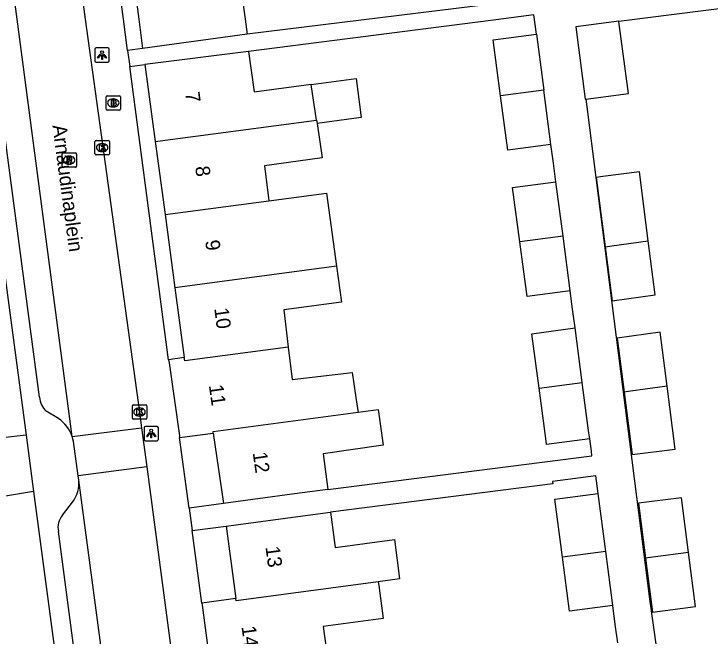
# Model space of a CAD drawing. Extents: x 163150 to 163546, y 380933 to 381635.
# Drawn here: x 163421.52 to 163469.97, y 381207.03 to 381250.36 of the extents above; entities that cross this region are included whole.
import ezdxf

# ---------------------------------------------------------------- set-up
doc = ezdxf.new("R2010")
doc.units = 0
for name, color, linetype in [('IMGEO_Brandkraan', 7, 'Continuous'), ('IMGEO_Kolk', 7, 'Continuous'), ('IMGEO_Lichtpunt', 7, 'Continuous'), ('IMGEO_Openbare_ruimte_label', 7, 'Continuous'), ('IMGEO_Pand', 7, 'Continuous'), ('IMGEO_Pand_nummerreeks', 7, 'Continuous'), ('IMGEO_Rijbaan_lokaal_open', 7, 'Continuous'), ('IMGEO_Rioolput', 7, 'Continuous'), ('IMGEO_Voetpad_gesloten', 7, 'Continuous'), ('IMGEO_Voetpad_open', 7, 'Continuous')]:
    doc.layers.add(name, color=color, linetype=linetype)

msp = doc.modelspace()

# ---------------------------------------------------------------- linework, layer by layer
at = {"layer": 'IMGEO_Brandkraan'}
for p, q in [((163428.008, 381244.658), (163428.86, 381244.658)), ((163427.933, 381243.732), (163427.933, 381244.584)), ((163428.421, 381244.438), (163428.446, 381244.438)), ((163428.934, 381244.584), (163428.934, 381243.732)), ((163428.444, 381243.878), (163428.419, 381243.878)), ((163428.86, 381243.658), (163428.008, 381243.658))]:
    msp.add_line(p, q, dxfattribs=at)
for points in [[(163428.008, 381244.658), (163428.86, 381244.658)], [(163427.933, 381243.732), (163427.933, 381244.584)], [(163428.281, 381244.358), (163428.281, 381243.958), (163428.494, 381243.958)], [(163428.512, 381244.358), (163428.281, 381244.358)], [(163428.46, 381244.277), (163428.406, 381244.277), (163428.406, 381244.201)], [(163428.406, 381244.201), (163428.459, 381244.201)], [(163428.934, 381244.584), (163428.934, 381243.732)], [(163428.468, 381244.125), (163428.406, 381244.125), (163428.406, 381244.044)], [(163428.406, 381244.044), (163428.468, 381244.044)], [(163428.86, 381243.658), (163428.008, 381243.658)]]:
    msp.add_lwpolyline(points, dxfattribs=at)
for centre, radius, start, end in [((163428.01, 381244.582), 0.0765, 91.552, 178.448), ((163428.01, 381244.582), 0.0765, 91.552, 178.448), ((163428.858, 381244.582), 0.0765, 1.552, 88.448), ((163428.858, 381244.582), 0.0765, 1.552, 88.448), ((163428.461, 381244.239), 0.0379, 267.8285, 90.9355), ((163428.516, 381244.213), 0.145, 59.4692, 91.5367), ((163428.541, 381244.26), 0.0922, 285.5137, 58.1501), ((163428.546, 381244.068), 0.105, 301.3115, 78.989), ((163428.01, 381243.734), 0.0765, 181.552, 268.448), ((163428.01, 381243.734), 0.0765, 181.552, 268.448), ((163428.469, 381244.084), 0.0404, 269.8759, 90.5077), ((163428.5, 381244.209), 0.251, 268.6676, 293.5347), ((163428.858, 381243.734), 0.0765, 271.552, 358.448), ((163428.858, 381243.734), 0.0765, 271.552, 358.448)]:
    msp.add_arc(centre, radius, start, end, dxfattribs=at)
for centre, major_axis, ratio, start_param, end_param in [((163428.42, 381244.158), (-0.387, 0.002), 0.722429, 4.712389, 7.853982), ((163428.445, 381244.158), (-0.39, 0.002), 0.717154, 1.570796, 4.712389)]:
    msp.add_ellipse(centre, major_axis=major_axis, ratio=ratio, start_param=start_param, end_param=end_param, dxfattribs=at)
at = {"layer": 'IMGEO_Kolk'}
for p, q in [((163427.162, 381240.621), (163427.162, 381241.473)), ((163427.237, 381241.547), (163428.089, 381241.547)), ((163427.65, 381241.327), (163427.675, 381241.327)), ((163428.163, 381241.473), (163428.163, 381240.621)), ((163427.673, 381240.767), (163427.648, 381240.767)), ((163428.089, 381240.547), (163427.237, 381240.547)), ((163429.761, 381222.21), (163429.761, 381223.062)), ((163429.836, 381223.136), (163430.688, 381223.136)), ((163430.249, 381222.916), (163430.274, 381222.916)), ((163430.762, 381223.062), (163430.762, 381222.21)), ((163430.272, 381222.356), (163430.247, 381222.356)), ((163430.688, 381222.136), (163429.836, 381222.136))]:
    msp.add_line(p, q, dxfattribs=at)
for points in [[(163427.162, 381240.621), (163427.162, 381241.473)], [(163427.237, 381241.547), (163428.089, 381241.547)], [(163427.483, 381241.247), (163427.606, 381241.247), (163427.606, 381241.096), (163427.736, 381241.247), (163427.9, 381241.247), (163427.754, 381241.096), (163427.907, 381240.847), (163427.755, 381240.847), (163427.67, 381241.011), (163427.606, 381240.944), (163427.606, 381240.847), (163427.483, 381240.847), (163427.483, 381241.247)], [(163428.163, 381241.473), (163428.163, 381240.621)], [(163428.089, 381240.547), (163427.237, 381240.547)], [(163429.761, 381222.21), (163429.761, 381223.062)], [(163429.836, 381223.136), (163430.688, 381223.136)], [(163430.082, 381222.836), (163430.205, 381222.836), (163430.205, 381222.685), (163430.335, 381222.836), (163430.499, 381222.836), (163430.353, 381222.685), (163430.506, 381222.436), (163430.354, 381222.436), (163430.269, 381222.6), (163430.205, 381222.533), (163430.205, 381222.436), (163430.082, 381222.436), (163430.082, 381222.836)], [(163430.762, 381223.062), (163430.762, 381222.21)], [(163430.688, 381222.136), (163429.836, 381222.136)]]:
    msp.add_lwpolyline(points, dxfattribs=at)
for centre, start, end in [((163427.239, 381241.471), 91.552, 178.448), ((163427.239, 381241.471), 91.552, 178.448), ((163428.087, 381241.471), 1.552, 88.448), ((163428.087, 381241.471), 1.552, 88.448), ((163427.239, 381240.623), 181.552, 268.448), ((163427.239, 381240.623), 181.552, 268.448), ((163428.087, 381240.623), 271.552, 358.448), ((163428.087, 381240.623), 271.552, 358.448), ((163429.838, 381223.06), 91.552, 178.448), ((163429.838, 381223.06), 91.552, 178.448), ((163430.686, 381223.06), 1.552, 88.448), ((163430.686, 381223.06), 1.552, 88.448), ((163429.838, 381222.212), 181.552, 268.448), ((163429.838, 381222.212), 181.552, 268.448), ((163430.686, 381222.212), 271.552, 358.448), ((163430.686, 381222.212), 271.552, 358.448)]:
    msp.add_arc(centre, 0.0765, start, end, dxfattribs=at)
for centre, major_axis, ratio, start_param, end_param in [((163427.649, 381241.047), (-0.387, 0.002), 0.722429, 4.712389, 7.853982), ((163427.674, 381241.047), (-0.39, 0.002), 0.717154, 1.570796, 4.712389), ((163430.248, 381222.636), (-0.387, 0.002), 0.722429, 4.712389, 7.853982), ((163430.273, 381222.636), (-0.39, 0.002), 0.717154, 1.570796, 4.712389)]:
    msp.add_ellipse(centre, major_axis=major_axis, ratio=ratio, start_param=start_param, end_param=end_param, dxfattribs=at)
at = {"layer": 'IMGEO_Lichtpunt'}
for p, q in [((163427.154, 381247.896), (163427.154, 381247.089)), ((163427.154, 381247.896), (163427.154, 381247.089)), ((163428.056, 381247.991), (163427.248, 381247.991)), ((163428.056, 381247.991), (163427.248, 381247.991)), ((163428.15, 381247.089), (163428.15, 381247.896)), ((163428.15, 381247.089), (163428.15, 381247.896)), ((163427.248, 381246.995), (163428.056, 381246.995)), ((163427.248, 381246.995), (163428.056, 381246.995)), ((163430.577, 381221.539), (163430.577, 381220.732)), ((163430.577, 381221.539), (163430.577, 381220.732)), ((163431.479, 381221.634), (163430.671, 381221.634)), ((163431.479, 381221.634), (163430.671, 381221.634)), ((163431.573, 381220.732), (163431.573, 381221.539)), ((163431.573, 381220.732), (163431.573, 381221.539)), ((163430.671, 381220.638), (163431.479, 381220.638)), ((163430.671, 381220.638), (163431.479, 381220.638))]:
    msp.add_line(p, q, dxfattribs=at)
for points in [[(163427.528, 381247.56), (163427.567, 381247.532), (163427.379, 381247.27), (163427.341, 381247.297), (163427.528, 381247.56)], [(163427.74, 381247.532), (163427.778, 381247.559), (163427.965, 381247.297), (163427.926, 381247.269), (163427.74, 381247.532)], [(163427.63, 381247.512), (163427.677, 381247.512), (163427.677, 381247.19), (163427.63, 381247.19), (163427.63, 381247.512)], [(163430.951, 381221.203), (163430.99, 381221.175), (163430.802, 381220.913), (163430.764, 381220.94), (163430.951, 381221.203)], [(163431.053, 381221.155), (163431.1, 381221.155), (163431.1, 381220.833), (163431.053, 381220.833), (163431.053, 381221.155)], [(163431.163, 381221.175), (163431.201, 381221.202), (163431.388, 381220.94), (163431.349, 381220.912), (163431.163, 381221.175)]]:
    msp.add_lwpolyline(points, dxfattribs=at)
for centre in [(163427.653, 381247.694), (163431.076, 381221.337)]:
    msp.add_circle(centre, 0.0994, dxfattribs=at)
for centre, start, end in [((163427.248, 381247.896), 90, 180), ((163427.248, 381247.896), 90, 180), ((163428.056, 381247.896), 0, 90), ((163428.056, 381247.896), 0, 90), ((163427.248, 381247.089), 180, 270), ((163427.248, 381247.089), 180, 270), ((163428.056, 381247.089), 270, 0), ((163428.056, 381247.089), 270, 360), ((163430.671, 381221.539), 90, 180), ((163430.671, 381221.539), 90, 180), ((163431.479, 381221.539), 0, 90), ((163431.479, 381221.539), 0, 90), ((163430.671, 381220.732), 180, 270), ((163430.671, 381220.732), 180, 270), ((163431.479, 381220.732), 270, 0), ((163431.479, 381220.732), 270, 360)]:
    msp.add_arc(centre, 0.0946, start, end, dxfattribs=at)
at = {"layer": 'IMGEO_Pand'}
for points in [[(163441.11, 381254.487), (163441.405, 381252.221), (163437.371, 381251.695), (163437.604, 381250), (163437.747, 381248.957)], [(163429.825, 381252.969), (163430.212, 381250), (163430.478, 381247.959)], [(163463.624, 381249.828), (163463.621, 381249.851), (163460.626, 381249.457), (163461.289, 381244.426), (163461.325, 381244.431)], [(163461.325, 381244.431), (163464.284, 381244.821), (163463.624, 381249.828)], [(163437.747, 381248.957), (163430.478, 381247.959)], [(163455.392, 381244.658), (163454.879, 381248.558), (163457.887, 381248.955)], [(163457.887, 381248.955), (163458.4, 381245.057)], [(163437.843, 381247.74), (163430.629, 381246.841)], [(163437.843, 381247.74), (163438.242, 381244.937), (163442.214, 381245.472), (163442.219, 381245.44)], [(163430.629, 381246.841), (163431.352, 381241.467)], [(163442.219, 381245.44), (163445.335, 381245.854), (163445.695, 381243.147), (163442.618, 381242.733)], [(163442.585, 381242.958), (163442.219, 381245.44)], [(163458.4, 381245.057), (163455.392, 381244.658)], [(163458.899, 381241.268), (163455.89, 381240.869), (163455.392, 381244.658)], [(163458.899, 381241.268), (163458.4, 381245.057)], [(163431.352, 381241.467), (163442.585, 381242.958)], [(163442.618, 381242.733), (163442.972, 381240.326), (163438.955, 381239.775), (163439.267, 381237.339)], [(163442.585, 381242.958), (163442.618, 381242.733)], [(163431.352, 381241.467), (163432.037, 381236.379)], [(163465.674, 381234.559), (163465.054, 381239.356), (163462.505, 381239.027), (163462.055, 381238.969), (163462.678, 381234.147)], [(163456.731, 381234.48), (163456.231, 381238.275), (163459.24, 381238.674)], [(163459.739, 381234.88), (163459.24, 381238.674)], [(163439.267, 381237.339), (163443.273, 381237.871), (163443.977, 381232.786)], [(163432.037, 381236.379), (163439.267, 381237.339)], [(163432.037, 381236.379), (163432.721, 381231.291)], [(163459.739, 381234.88), (163456.731, 381234.48)], [(163460.239, 381231.079), (163457.231, 381230.679), (163456.731, 381234.48)], [(163460.239, 381231.079), (163459.739, 381234.88)], [(163462.678, 381234.147), (163463.127, 381234.209), (163465.674, 381234.559)], [(163462.678, 381234.147), (163463.165, 381230.376), (163466.161, 381230.788), (163465.674, 381234.559)], [(163443.977, 381232.786), (163432.721, 381231.291)], [(163443.977, 381232.786), (163444.325, 381230.277), (163440.299, 381229.756), (163440.61, 381227.16)], [(163432.721, 381231.291), (163433.376, 381226.422)], [(163458.07, 381224.302), (163457.572, 381228.088), (163460.58, 381228.488)], [(163461.079, 381224.702), (163460.58, 381228.488)], [(163466.982, 381224.435), (163466.497, 381228.192), (163463.501, 381227.78), (163463.986, 381224.024)], [(163440.61, 381227.16), (163433.406, 381226.203), (163433.376, 381226.422)], [(163440.61, 381227.16), (163440.879, 381224.909), (163445.064, 381225.378), (163445.419, 381223.013), (163445.477, 381222.629)], [(163433.376, 381226.422), (163432.283, 381226.275)], [(163432.283, 381226.275), (163432.314, 381226.058), (163433.039, 381220.977), (163433.055, 381220.865)], [(163458.07, 381224.302), (163461.079, 381224.702)], [(163461.597, 381220.769), (163458.588, 381220.373), (163458.532, 381220.791), (163458.07, 381224.302)], [(163461.597, 381220.769), (163461.542, 381221.187), (163461.498, 381221.519), (163461.079, 381224.702)], [(163466.982, 381224.435), (163464.435, 381224.086), (163463.986, 381224.024)], [(163463.986, 381224.024), (163464.548, 381219.667), (163467.548, 381220.055), (163466.982, 381224.435)], [(163435.398, 381221.16), (163435.38, 381221.288), (163445.477, 381222.629)], [(163445.477, 381222.629), (163446.874, 381222.815), (163447.21, 381220.316), (163443.033, 381219.718), (163443.357, 381217.244)], [(163433.055, 381220.865), (163435.398, 381221.16)], [(163435.398, 381221.16), (163436.097, 381216.261)], [(163443.357, 381217.244), (163441.052, 381216.932), (163436.097, 381216.261)], [(163459.702, 381212.525), (163459.171, 381216.559), (163462.18, 381216.954)], [(163462.71, 381212.926), (163462.18, 381216.954)], [(163468.478, 381212.855), (163467.985, 381216.67), (163464.989, 381216.279), (163465.486, 381212.454)], [(163436.288, 381214.693), (163441.278, 381215.361), (163443.56, 381215.666)], [(163443.56, 381215.666), (163443.889, 381213.204), (163448.002, 381213.754), (163448.368, 381211.014), (163446.882, 381210.816)], [(163436.288, 381214.693), (163436.962, 381209.649)], [(163462.71, 381212.926), (163459.702, 381212.525)], [(163463.206, 381209.156), (163462.71, 381212.926)], [(163468.478, 381212.855), (163465.986, 381212.521), (163465.486, 381212.454)], [(163465.486, 381212.454), (163465.977, 381208.689), (163468.964, 381209.089), (163468.478, 381212.855)], [(163463.206, 381209.156), (163460.197, 381208.756), (163459.702, 381212.525)], [(163446.882, 381210.816), (163436.982, 381209.496), (163436.962, 381209.649)], [(163446.882, 381210.816), (163446.917, 381210.557), (163447.226, 381208.248), (163443.054, 381207.69), (163443.39, 381205.18)], [(163436.962, 381209.649), (163434.596, 381209.333)], [(163434.596, 381209.333), (163434.616, 381209.181), (163435.296, 381204.102), (163435.32, 381203.921)]]:
    msp.add_lwpolyline(points, dxfattribs=at)
at = {"layer": 'IMGEO_Rijbaan_lokaal_open'}
for points in [[(163421.495, 381287.123), (163426.471, 381250), (163430.261, 381222.635), (163430.41, 381221.543)], [(163425.575, 381220.93), (163421.736, 381250), (163416.892, 381286.034)], [(163425.575, 381220.93), (163430.41, 381221.543)], [(163430.41, 381221.543), (163430.773, 381218.81)], [(163425.989, 381218.194), (163425.67, 381220.579), (163425.575, 381220.93)], [(163430.773, 381218.81), (163425.989, 381218.194)], [(163430.773, 381218.81), (163432.818, 381203.407), (163434.853, 381188.435), (163435.404, 381184.201), (163435.633, 381182.277), (163435.88, 381180.272), (163436.282, 381176.303), (163436.423, 381174.825), (163436.736, 381171.03), (163436.749, 381170.87), (163436.756, 381170.797), (163436.763, 381170.724)], [(163426.029, 381217.897), (163425.989, 381218.194)], [(163430.333, 381185.704), (163426.029, 381217.897)]]:
    msp.add_lwpolyline(points, dxfattribs=at)
at = {"layer": 'IMGEO_Rioolput'}
for p, q in [((163424.867, 381239.748), (163424.867, 381240.6)), ((163424.942, 381240.674), (163425.794, 381240.674)), ((163425.355, 381240.454), (163425.38, 381240.454)), ((163425.868, 381240.6), (163425.868, 381239.748)), ((163425.378, 381239.894), (163425.353, 381239.894)), ((163425.794, 381239.674), (163424.942, 381239.674))]:
    msp.add_line(p, q, dxfattribs=at)
for points in [[(163424.867, 381239.748), (163424.867, 381240.6)], [(163424.942, 381240.674), (163425.794, 381240.674)], [(163425.456, 381240.372), (163425.204, 381240.374), (163425.204, 381239.974)], [(163425.382, 381240.293), (163425.328, 381240.293), (163425.328, 381240.212)], [(163425.868, 381240.6), (163425.868, 381239.748)], [(163425.204, 381239.974), (163425.328, 381239.974), (163425.328, 381240.136), (163425.339, 381240.136)], [(163425.328, 381240.212), (163425.38, 381240.212)], [(163425.386, 381240.107), (163425.457, 381239.974), (163425.597, 381239.974), (163425.532, 381240.1)], [(163425.794, 381239.674), (163424.942, 381239.674)]]:
    msp.add_lwpolyline(points, dxfattribs=at)
for centre, radius, start, end in [((163424.944, 381240.598), 0.0765, 91.552, 178.448), ((163424.944, 381240.598), 0.0765, 91.552, 178.448), ((163425.388, 381240.197), 0.0964, 77.0061, 93.1865), ((163425.402, 381240.254), 0.0378, 276.6634, 79.6772), ((163425.455, 381240.262), 0.109, 350.3612, 89.416), ((163425.792, 381240.598), 0.0765, 1.552, 88.448), ((163425.792, 381240.598), 0.0765, 1.552, 88.448), ((163425.338, 381240.083), 0.0533, 26.0293, 88.6989), ((163425.364, 381240.401), 0.19, 274.7715, 282.9687), ((163425.453, 381240.262), 0.112, 277.5842, 350.9817), ((163425.437, 381240.047), 0.108, 29.5134, 73.7905), ((163424.944, 381239.75), 0.0765, 181.552, 268.448), ((163424.944, 381239.75), 0.0765, 181.552, 268.448), ((163425.792, 381239.75), 0.0765, 271.552, 358.448), ((163425.792, 381239.75), 0.0765, 271.552, 358.448)]:
    msp.add_arc(centre, radius, start, end, dxfattribs=at)
for centre, major_axis, ratio, start_param, end_param in [((163425.354, 381240.174), (-0.387, 0.002), 0.722429, 4.712389, 7.853982), ((163425.379, 381240.174), (-0.39, 0.002), 0.717154, 1.570796, 4.712389)]:
    msp.add_ellipse(centre, major_axis=major_axis, ratio=ratio, start_param=start_param, end_param=end_param, dxfattribs=at)
at = {"layer": 'IMGEO_Voetpad_gesloten'}
for points in [[(163422.371, 381221.02), (163420.715, 381220.831), (163420.746, 381220.531), (163418.447, 381220.202), (163417.347, 381220.183), (163413.911, 381220.392), (163412.699, 381220.568), (163407.212, 381221.532)], [(163422.371, 381221.02), (163422.878, 381217.111)], [(163422.878, 381217.111), (163420.208, 381216.664), (163407.012, 381218.176), (163405.197, 381218.26), (163402.76, 381218.093), (163390.265, 381216.042)]]:
    msp.add_lwpolyline(points, dxfattribs=at)
at = {"layer": 'IMGEO_Voetpad_open'}
for points in [[(163413.621, 381286.452), (163413.923, 381284.196), (163414.377, 381280.796), (163414.835, 381277.372), (163416.363, 381265.945), (163418.495, 381250), (163420.601, 381234.252), (163422.371, 381221.02)], [(163423.297, 381223.661), (163419.801, 381250), (163415.374, 381283.357)], [(163454.59, 381273.231), (163457.58, 381251.397), (163437.747, 381248.957)], [(163429.432, 381247.82), (163429.143, 381250), (163426.754, 381268.057)], [(163479.216, 381251.816), (163463.624, 381249.828)], [(163457.887, 381248.955), (163457.712, 381250.283), (163454.704, 381249.887), (163437.843, 381247.74)], [(163430.478, 381247.959), (163429.432, 381247.82)], [(163429.432, 381247.82), (163429.579, 381246.702)], [(163429.579, 381246.702), (163430.629, 381246.841)], [(163432.283, 381226.275), (163429.579, 381246.702)], [(163461.325, 381244.431), (163461.395, 381243.883), (163465.785, 381209.444), (163468.145, 381192.632), (163468.868, 381187.077), (163469.107, 381187.108)], [(163459.24, 381238.674), (163459.07, 381239.968), (163458.899, 381241.268)], [(163460.58, 381228.488), (163460.409, 381229.79), (163460.239, 381231.079)], [(163424.614, 381222.186), (163423.769, 381222.691)], [(163433.713, 381215.942), (163433.055, 381220.865)], [(163443.357, 381217.244), (163461.751, 381219.589), (163461.71, 381219.908), (163461.597, 381220.769)], [(163462.18, 381216.954), (163462.016, 381218.197), (163459.007, 381217.802), (163459.029, 381217.638), (163443.56, 381215.666)], [(163422.878, 381217.111), (163426.448, 381190.297), (163426.58, 381189.302), (163427.334, 381183.638)], [(163424.894, 381215.454), (163425.602, 381216.36)], [(163436.097, 381216.261), (163433.713, 381215.942)], [(163433.713, 381215.942), (163433.922, 381214.377)], [(163433.922, 381214.377), (163436.288, 381214.693)], [(163428.006, 381188.58), (163424.614, 381214.314)], [(163434.596, 381209.333), (163433.922, 381214.377)], [(163463.548, 381206.555), (163463.379, 381207.842), (163463.206, 381209.156)]]:
    msp.add_lwpolyline(points, dxfattribs=at)
for centre, radius, start, end in [((163424.857, 381223.82), 1.568, 185.8234, 226.0715), ((163423.196, 381220.106), 2.518, 19.1153, 55.7259), ((163423.8, 381217.688), 2.239, 323.6015, 5.3465), ((163425.92, 381214.598), 1.336, 140.1418, 192.2592)]:
    msp.add_arc(centre, radius, start, end, dxfattribs=at)

# ---------------------------------------------------------------- texts
at = {"layer": 'IMGEO_Openbare_ruimte_label'}
msp.add_text('Arnaudinaplein', height=1, rotation=277.5871, dxfattribs=at).set_placement((163424.193, 381242.583))
at = {"layer": 'IMGEO_Pand_nummerreeks'}
for s, rotation, p in [('7', 277.6602, (163433.437, 381244.871)), ('8', 277.6602, (163434.131, 381239.708)), ('9', 277.6602, (163434.826, 381234.552)), ('10', 277.6602, (163435.459, 381229.845)), ('11', 278.1186, (163435.083, 381224.488)), ('12', 278.1186, (163438.137, 381219.797)), ('13', 277.6087, (163439.025, 381213.233)), ('14', 277.6201, (163437.358, 381207.691))]:
    msp.add_text(s, height=1, rotation=rotation, dxfattribs=at).set_placement(p)

doc.saveas('drawing.dxf')
